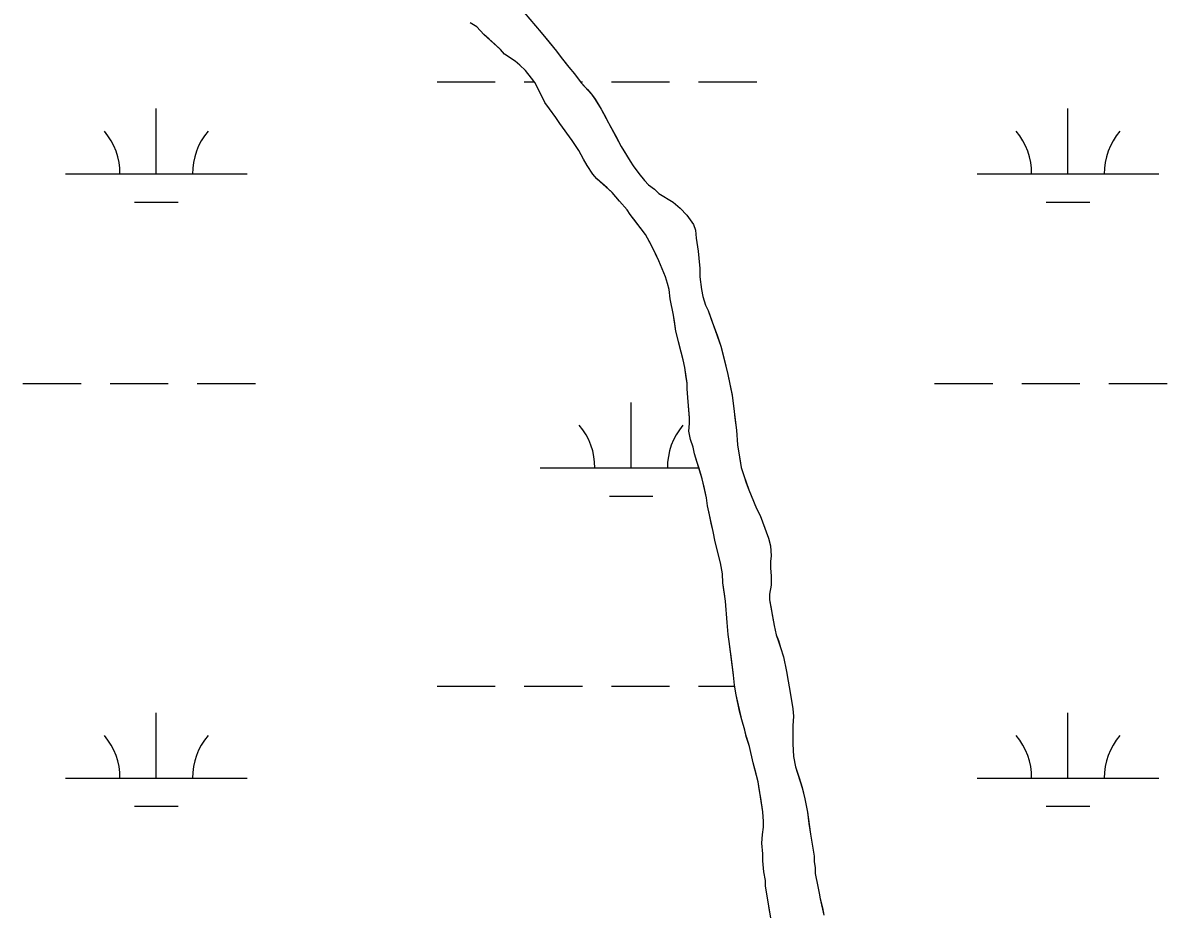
# Model space of a CAD drawing. Extents: x 3161564 to 3199464, y 849354 to 874788.
# Drawn here: x 3190874 to 3191504, y 856263 to 856752 of the extents above; entities that cross this region are included whole.
import ezdxf

# ---------------------------------------------------------------- set-up
doc = ezdxf.new("R2010")
doc.units = 0
for name, color, linetype in [('V-SITE-VEGE', 7, 'Continuous'), ('V-TOPO-SHOR', 7, 'Continuous'), ('V-WETL-SWMP', 7, 'Continuous')]:
    doc.layers.add(name, color=color, linetype=linetype)

msp = doc.modelspace()

# ---------------------------------------------------------------- linework, layer by layer
at = {"layer": 'V-SITE-VEGE'}
for points in [[(3191150.15, 856757.47), (3191156.36, 856750.15), (3191159.47, 856746.5), (3191163.14, 856742), (3191167.94, 856736.09), (3191170.48, 856732.72), (3191172.74, 856729.9), (3191174.72, 856727.37), (3191177.83, 856723.71), (3191181.5, 856718.65), (3191184.89, 856715), (3191187.14, 856712.47), (3191189.12, 856709.65), (3191192.51, 856704.3), (3191194.77, 856700.08), (3191196.76, 856696.43), (3191200.43, 856689.67), (3191203.54, 856683.76), (3191205.8, 856679.82), (3191208.35, 856675.6), (3191210.04, 856673.07), (3191213.15, 856668.85), (3191216.26, 856664.91), (3191218.52, 856662.66), (3191221.9, 856660.13), (3191224.16, 856657.88), (3191232.06, 856653.11), (3191236.01, 856649.73), (3191239.68, 856645.8), (3191243.35, 856640.73), (3191244.48, 856637.64), (3191244.77, 856633.13), (3191245.91, 856626.09), (3191246.2, 856622.15), (3191246.78, 856616.51), (3191246.79, 856612), (3191247.65, 856604.96), (3191248.5, 856601.02), (3191249.92, 856596.24), (3191251.33, 856593.42), (3191253.03, 856588.63), (3191256.43, 856579.34), (3191258.41, 856573.71), (3191259.27, 856570.33), (3191260.12, 856566.67), (3191262.11, 856558.22), (3191264.67, 856546.68), (3191265.53, 856539.36), (3191266.1, 856534.29), (3191266.96, 856527.53), (3191267.54, 856519.36), (3191268.96, 856510.63), (3191269.53, 856506.96), (3191270.95, 856502.46), (3191272.37, 856498.52), (3191273.78, 856494.58), (3191276.33, 856488.39), (3191278.03, 856484.44), (3191280.01, 856480.5), (3191282.56, 856473.47), (3191284.54, 856468.12), (3191285.68, 856463.89), (3191285.97, 856458.26), (3191285.69, 856455.16), (3191285.7, 856451.5), (3191285.99, 856447.27), (3191285.99, 856445.02), (3191286, 856442.2), (3191285.17, 856437.13), (3191285.17, 856434.03), (3191286.03, 856429.24), (3191286.6, 856425.86), (3191287.74, 856419.95), (3191288.87, 856414.88), (3191290, 856411.78), (3191291.14, 856407.84), (3191292.84, 856402.77), (3191294.55, 856394.61), (3191295.4, 856389.25), (3191296.54, 856383.06), (3191297.11, 856379.68), (3191297.97, 856374.05), (3191298.26, 856370.1), (3191297.99, 856364.75), (3191298.01, 856354.89), (3191298.3, 856347.85), (3191299.44, 856342.21), (3191301.42, 856336.02), (3191303.12, 856330.67), (3191304.55, 856324.47), (3191305.97, 856317.15), (3191306.83, 856310.95), (3191307.68, 856305.04), (3191309.68, 856292.93), (3191309.69, 856289.83), (3191310.25, 856286.73), (3191310.26, 856283.35), (3191311.69, 856276.31), (3191312.54, 856272.65), (3191313.11, 856269.55), (3191314.24, 856264.49), (3191315.09, 856260.54)], [(3191285.82, 856259.04), (3191284.97, 856264.11), (3191284.4, 856267.77), (3191282.97, 856276.51), (3191282.96, 856279.6), (3191282.11, 856284.39), (3191281.54, 856290.31), (3191281.53, 856294.25), (3191280.95, 856300.17), (3191281.23, 856304.96), (3191281.78, 856308.9), (3191281.77, 856312), (3191281.48, 856317.35), (3191280.34, 856324.96), (3191279.48, 856330.03), (3191278.91, 856333.97), (3191277.78, 856338.2), (3191276.08, 856344.39), (3191274.09, 856353.4), (3191272.38, 856358.75), (3191271.53, 856362.41), (3191269.83, 856368.04), (3191268.7, 856372.83), (3191266.7, 856381.84), (3191265.85, 856387.19), (3191265.28, 856392.54), (3191264.13, 856401.56), (3191262.98, 856411.13), (3191262.41, 856415.08), (3191261.84, 856421.55), (3191260.97, 856433.39), (3191260.4, 856437.33), (3191259.54, 856443.52), (3191259.25, 856448.31), (3191258.11, 856454.51), (3191255.27, 856466.05), (3191254.13, 856471.69), (3191253.28, 856475.35), (3191251.86, 856481.82), (3191251, 856485.77), (3191250.43, 856490.27), (3191249.29, 856495.34), (3191248.16, 856500.69), (3191246.46, 856506.32), (3191245.04, 856510.83), (3191243.9, 856514.49), (3191243.05, 856518.15), (3191241.64, 856522.37), (3191240.78, 856526.88), (3191241.05, 856531.1), (3191241.05, 856534.21), (3191240.76, 856538.43), (3191240.18, 856545.47), (3191239.89, 856550.26), (3191239.88, 856553.36), (3191239.31, 856556.46), (3191238.46, 856562.09), (3191237.6, 856566.31), (3191236.47, 856570.54), (3191233.63, 856582.08), (3191232.77, 856587.43), (3191232.2, 856590.81), (3191230.49, 856599.83), (3191229.92, 856604.9), (3191229.07, 856608.28), (3191227.94, 856611.94), (3191224.26, 856620.66), (3191221.99, 856625.45), (3191220.3, 856628.82), (3191218.88, 856631.64), (3191216.9, 856635.3), (3191210.41, 856643.74), (3191208.43, 856646.27), (3191206.73, 856648.8), (3191202.5, 856653.58), (3191198.55, 856658.36), (3191195.72, 856660.89), (3191190.08, 856665.95), (3191187.82, 856668.48), (3191184.71, 856673.27), (3191182.73, 856676.64), (3191180.19, 856681.43), (3191176.51, 856687.06), (3191169.73, 856696.34), (3191167.47, 856699.72), (3191164.08, 856704.5), (3191161.54, 856707.87), (3191160.12, 856710.69), (3191155.88, 856718.85), (3191154.19, 856721.38), (3191150.8, 856725.6), (3191147.69, 856728.41), (3191145.15, 856730.66), (3191139.23, 856734.59), (3191136.97, 856737.13), (3191133.87, 856739.94), (3191130.76, 856742.75), (3191127.94, 856745.28), (3191123.99, 856749.5), (3191120.32, 856751.74)]]:
    msp.add_lwpolyline(points, dxfattribs=at)
at = {"layer": 'V-TOPO-SHOR'}
for points in [[(3191150.15, 856757.47), (3191156.36, 856750.15), (3191159.47, 856746.5), (3191163.14, 856742), (3191167.94, 856736.09), (3191170.48, 856732.72), (3191172.74, 856729.9), (3191174.72, 856727.37), (3191177.83, 856723.71), (3191181.5, 856718.65), (3191184.89, 856715), (3191187.14, 856712.47), (3191189.12, 856709.65), (3191192.51, 856704.3), (3191194.77, 856700.08), (3191196.76, 856696.43), (3191200.43, 856689.67), (3191203.54, 856683.76), (3191205.8, 856679.82), (3191208.35, 856675.6), (3191210.04, 856673.07), (3191213.15, 856668.85), (3191216.26, 856664.91), (3191218.52, 856662.66), (3191221.9, 856660.13), (3191224.16, 856657.88), (3191232.06, 856653.11), (3191236.01, 856649.73), (3191239.68, 856645.8), (3191243.35, 856640.73), (3191244.48, 856637.64), (3191244.77, 856633.13), (3191245.91, 856626.09), (3191246.2, 856622.15), (3191246.78, 856616.51), (3191246.79, 856612), (3191247.65, 856604.96), (3191248.5, 856601.02), (3191249.92, 856596.24), (3191251.33, 856593.42)], [(3191241.64, 856522.37), (3191240.78, 856526.88), (3191241.05, 856531.1), (3191241.05, 856534.21), (3191240.76, 856538.43), (3191240.18, 856545.47), (3191239.89, 856550.26), (3191239.88, 856553.36), (3191239.31, 856556.46), (3191238.46, 856562.09), (3191237.6, 856566.31), (3191236.47, 856570.54), (3191233.63, 856582.08), (3191232.77, 856587.43), (3191232.2, 856590.81), (3191230.49, 856599.83), (3191229.92, 856604.9), (3191229.07, 856608.28), (3191227.94, 856611.94), (3191224.26, 856620.66), (3191221.99, 856625.45), (3191220.3, 856628.82), (3191218.88, 856631.64), (3191216.9, 856635.3), (3191210.41, 856643.74), (3191208.43, 856646.27), (3191206.73, 856648.8), (3191202.5, 856653.58), (3191198.55, 856658.36), (3191195.72, 856660.89), (3191190.08, 856665.95), (3191187.82, 856668.48), (3191184.71, 856673.27), (3191182.73, 856676.64), (3191180.19, 856681.43), (3191176.51, 856687.06), (3191169.73, 856696.34), (3191167.47, 856699.72), (3191164.08, 856704.5), (3191161.54, 856707.87), (3191160.12, 856710.69), (3191155.88, 856718.85), (3191154.19, 856721.38), (3191150.8, 856725.6), (3191147.69, 856728.41), (3191145.15, 856730.66), (3191139.23, 856734.59), (3191136.97, 856737.13), (3191133.87, 856739.94), (3191130.76, 856742.75), (3191127.94, 856745.28), (3191123.99, 856749.5), (3191120.32, 856751.74)], [(3191251.33, 856593.42), (3191253.03, 856588.63), (3191256.43, 856579.34), (3191258.41, 856573.71), (3191259.27, 856570.33), (3191260.12, 856566.67), (3191262.11, 856558.22), (3191264.67, 856546.68), (3191265.53, 856539.36), (3191266.1, 856534.29), (3191266.96, 856527.53), (3191267.54, 856519.36), (3191268.96, 856510.63), (3191269.53, 856506.96), (3191270.95, 856502.46), (3191272.37, 856498.52), (3191273.78, 856494.58), (3191276.33, 856488.39), (3191278.03, 856484.44), (3191280.01, 856480.5), (3191282.56, 856473.47), (3191284.54, 856468.12), (3191285.68, 856463.89), (3191285.97, 856458.26), (3191285.69, 856455.16), (3191285.7, 856451.5), (3191285.99, 856447.27), (3191285.99, 856445.02), (3191286, 856442.2), (3191285.17, 856437.13), (3191285.17, 856434.03), (3191286.03, 856429.24), (3191286.6, 856425.86), (3191287.74, 856419.95), (3191288.87, 856414.88), (3191290, 856411.78), (3191291.14, 856407.84), (3191292.84, 856402.77), (3191294.55, 856394.61), (3191295.4, 856389.25), (3191296.54, 856383.06), (3191297.11, 856379.68), (3191297.97, 856374.05), (3191298.26, 856370.1), (3191297.99, 856364.75), (3191298.01, 856354.89), (3191298.3, 856347.85), (3191299.44, 856342.21), (3191301.42, 856336.02), (3191303.12, 856330.67), (3191304.55, 856324.47), (3191305.97, 856317.15), (3191306.83, 856310.95), (3191307.68, 856305.04), (3191309.68, 856292.93), (3191309.69, 856289.83), (3191310.25, 856286.73), (3191310.26, 856283.35), (3191311.69, 856276.31), (3191312.54, 856272.65), (3191313.11, 856269.55), (3191314.24, 856264.49), (3191315.09, 856260.54)], [(3191285.82, 856259.04), (3191284.97, 856264.11), (3191284.4, 856267.77), (3191282.97, 856276.51), (3191282.96, 856279.6), (3191282.11, 856284.39), (3191281.54, 856290.31), (3191281.53, 856294.25), (3191280.95, 856300.17), (3191281.23, 856304.96), (3191281.78, 856308.9), (3191281.77, 856312), (3191281.48, 856317.35), (3191280.34, 856324.96), (3191279.48, 856330.03), (3191278.91, 856333.97), (3191277.78, 856338.2), (3191276.08, 856344.39), (3191274.09, 856353.4), (3191272.38, 856358.75), (3191271.53, 856362.41), (3191269.83, 856368.04), (3191268.7, 856372.83), (3191266.7, 856381.84), (3191265.85, 856387.19), (3191265.28, 856392.54), (3191264.13, 856401.56), (3191262.98, 856411.13), (3191262.41, 856415.08), (3191261.84, 856421.55), (3191260.97, 856433.39), (3191260.4, 856437.33), (3191259.54, 856443.52), (3191259.25, 856448.31), (3191258.11, 856454.51), (3191255.27, 856466.05), (3191254.13, 856471.69), (3191253.28, 856475.35), (3191251.86, 856481.82), (3191251, 856485.77), (3191250.43, 856490.27), (3191249.29, 856495.34), (3191248.16, 856500.69), (3191246.46, 856506.32), (3191245.04, 856510.83), (3191243.9, 856514.49), (3191243.05, 856518.15), (3191241.64, 856522.37)]]:
    msp.add_lwpolyline(points, dxfattribs=at)
at = {"layer": 'V-WETL-SWMP'}
for p, q in [((3191150.15, 856757.46), (3191159.47, 856746.49)), ((3191123.99, 856749.49), (3191120.32, 856751.74)), ((3191127.94, 856745.27), (3191123.99, 856749.49)), ((3191136.97, 856737.12), (3191127.94, 856745.27)), ((3191159.47, 856746.49), (3191167.94, 856736.09)), ((3191139.23, 856734.59), (3191136.97, 856737.12)), ((3191145.16, 856730.66), (3191139.23, 856734.59)), ((3191167.94, 856736.09), (3191170.48, 856732.71)), ((3191170.48, 856732.71), (3191174.72, 856727.37)), ((3191147.7, 856728.41), (3191145.16, 856730.66)), ((3191150.8, 856725.6), (3191147.7, 856728.41)), ((3191154.19, 856721.38), (3191150.8, 856725.6)), ((3191174.72, 856727.37), (3191177.83, 856723.71)), ((3191102.12, 856719.28), (3191134.12, 856719.28)), ((3191150.12, 856719.28), (3191155.59, 856719.28)), ((3191155.89, 856718.84), (3191154.19, 856721.38)), ((3191161.54, 856707.87), (3191155.89, 856718.84)), ((3191177.83, 856723.71), (3191181.5, 856718.64)), ((3191181.04, 856719.28), (3191182.12, 856719.28)), ((3191198.12, 856719.28), (3191230.12, 856719.28)), ((3191246.12, 856719.28), (3191278.12, 856719.28)), ((3191181.5, 856718.64), (3191187.15, 856712.46)), ((3191164.08, 856704.49), (3191161.54, 856707.87)), ((3191187.15, 856712.46), (3191189.12, 856709.64)), ((3191189.12, 856709.64), (3191192.52, 856704.3)), ((3190947.53, 856668.54), (3190947.53, 856704.54)), ((3191167.47, 856699.71), (3191164.08, 856704.49)), ((3191192.52, 856704.3), (3191203.54, 856683.75)), ((3191449.44, 856668.54), (3191449.44, 856704.54)), ((3191169.73, 856696.33), (3191167.47, 856699.71)), ((3191176.51, 856687.05), (3191169.73, 856696.33)), ((3191180.19, 856681.42), (3191176.51, 856687.05)), ((3191182.73, 856676.64), (3191180.19, 856681.42)), ((3191203.54, 856683.75), (3191208.35, 856675.59)), ((3191184.71, 856673.26), (3191182.73, 856676.64)), ((3191208.35, 856675.59), (3191210.04, 856673.06)), ((3190897.53, 856668.54), (3190997.53, 856668.54)), ((3191187.82, 856668.48), (3191184.71, 856673.26)), ((3191190.08, 856665.95), (3191187.82, 856668.48)), ((3191210.04, 856673.06), (3191213.15, 856668.84)), ((3191213.15, 856668.84), (3191216.26, 856664.9)), ((3191399.44, 856668.54), (3191499.44, 856668.54)), ((3191198.55, 856658.36), (3191190.08, 856665.95)), ((3191216.26, 856664.9), (3191218.52, 856662.65)), ((3191218.52, 856662.65), (3191221.9, 856660.13)), ((3191202.5, 856653.58), (3191198.55, 856658.36)), ((3191221.9, 856660.13), (3191224.16, 856657.88)), ((3191224.16, 856657.88), (3191232.06, 856653.1)), ((3190935.53, 856653.11), (3190959.53, 856653.11)), ((3191206.74, 856648.79), (3191202.5, 856653.58)), ((3191232.06, 856653.1), (3191236.01, 856649.73)), ((3191236.01, 856649.73), (3191239.68, 856645.79)), ((3191437.44, 856653.11), (3191461.44, 856653.11)), ((3191208.43, 856646.26), (3191206.74, 856648.79)), ((3191216.9, 856635.29), (3191208.43, 856646.26)), ((3191239.68, 856645.79), (3191243.35, 856640.73)), ((3191243.35, 856640.73), (3191244.49, 856637.63)), ((3191244.49, 856637.63), (3191244.78, 856633.12)), ((3191220.3, 856628.82), (3191216.9, 856635.29)), ((3191244.78, 856633.12), (3191245.92, 856626.08)), ((3191224.26, 856620.66), (3191220.3, 856628.82)), ((3191245.92, 856626.08), (3191246.21, 856622.14)), ((3191227.94, 856611.93), (3191224.26, 856620.66)), ((3191246.21, 856622.14), (3191246.78, 856616.51)), ((3191229.07, 856608.27), (3191227.94, 856611.93)), ((3191246.78, 856616.51), (3191246.79, 856612)), ((3191246.79, 856612), (3191247.65, 856604.96)), ((3191229.92, 856604.89), (3191229.07, 856608.27)), ((3191230.5, 856599.82), (3191229.92, 856604.89)), ((3191232.21, 856590.81), (3191230.5, 856599.82)), ((3191247.65, 856604.96), (3191248.5, 856601.01)), ((3191248.5, 856601.01), (3191249.92, 856596.23)), ((3191249.92, 856596.23), (3191251.33, 856593.41)), ((3191251.33, 856593.41), (3191258.42, 856573.71)), ((3191233.63, 856582.08), (3191232.21, 856590.81)), ((3191236.47, 856570.53), (3191233.63, 856582.08)), ((3191237.61, 856566.31), (3191236.47, 856570.53)), ((3191258.42, 856573.71), (3191262.11, 856558.22)), ((3191238.46, 856562.08), (3191237.61, 856566.31)), ((3191239.89, 856553.35), (3191238.46, 856562.08)), ((3191262.11, 856558.22), (3191264.67, 856546.67)), ((3190874.12, 856553.11), (3190906.12, 856553.11)), ((3190922.12, 856553.11), (3190954.12, 856553.11)), ((3190970.12, 856553.11), (3191002.12, 856553.11)), ((3191239.89, 856550.25), (3191239.89, 856553.35)), ((3191240.18, 856545.47), (3191239.89, 856550.25)), ((3191376.03, 856553.11), (3191408.03, 856553.11)), ((3191424.03, 856553.11), (3191456.03, 856553.11)), ((3191472.03, 856553.11), (3191504.03, 856553.11)), ((3191208.97, 856506.68), (3191208.97, 856542.68)), ((3191241.05, 856534.2), (3191240.18, 856545.47)), ((3191264.67, 856546.67), (3191266.96, 856527.52)), ((3191240.78, 856526.87), (3191241.06, 856531.1)), ((3191241.06, 856531.1), (3191241.05, 856534.2)), ((3191241.64, 856522.37), (3191240.78, 856526.87)), ((3191266.96, 856527.52), (3191267.54, 856519.35)), ((3191243.05, 856518.14), (3191241.64, 856522.37)), ((3191243.91, 856514.48), (3191243.05, 856518.14)), ((3191267.54, 856519.35), (3191269.54, 856506.96)), ((3191248.16, 856500.69), (3191243.91, 856514.48)), ((3191158.97, 856506.68), (3191246.31, 856506.68)), ((3191269.54, 856506.96), (3191270.95, 856502.46)), ((3191250.43, 856490.27), (3191248.16, 856500.69)), ((3191270.95, 856502.46), (3191273.79, 856494.57)), ((3191273.79, 856494.57), (3191278.03, 856484.44)), ((3191196.97, 856491.25), (3191220.97, 856491.25)), ((3191251.01, 856485.76), (3191250.43, 856490.27)), ((3191254.13, 856471.68), (3191251.01, 856485.76)), ((3191278.03, 856484.44), (3191280.01, 856480.5)), ((3191280.01, 856480.5), (3191284.54, 856468.11)), ((3191255.27, 856466.05), (3191254.13, 856471.68)), ((3191284.54, 856468.11), (3191285.68, 856463.89)), ((3191258.11, 856454.5), (3191255.27, 856466.05)), ((3191285.68, 856463.89), (3191285.97, 856458.25)), ((3191259.25, 856448.31), (3191258.11, 856454.5)), ((3191285.97, 856458.25), (3191285.7, 856455.15)), ((3191285.7, 856455.15), (3191285.7, 856451.49)), ((3191259.54, 856443.52), (3191259.25, 856448.31)), ((3191285.7, 856451.49), (3191285.99, 856447.27)), ((3191260.97, 856433.38), (3191259.54, 856443.52)), ((3191286, 856442.2), (3191285.17, 856437.12)), ((3191285.99, 856447.27), (3191286, 856442.2)), ((3191285.17, 856437.12), (3191285.17, 856434.02)), ((3191261.84, 856421.55), (3191260.97, 856433.38)), ((3191285.17, 856434.02), (3191287.74, 856419.94)), ((3191262.42, 856415.07), (3191261.84, 856421.55)), ((3191287.74, 856419.94), (3191288.87, 856414.87)), ((3191262.99, 856411.13), (3191262.42, 856415.07)), ((3191265.28, 856392.54), (3191262.99, 856411.13)), ((3191288.87, 856414.87), (3191290.01, 856411.78)), ((3191290.01, 856411.78), (3191291.14, 856407.83)), ((3191291.14, 856407.83), (3191292.84, 856402.77)), ((3191292.84, 856402.77), (3191294.55, 856394.6)), ((3191265.85, 856387.19), (3191265.28, 856392.54)), ((3191294.55, 856394.6), (3191295.4, 856389.25)), ((3191102.12, 856386.61), (3191134.12, 856386.61)), ((3191150.12, 856386.61), (3191182.12, 856386.61)), ((3191198.12, 856386.61), (3191230.12, 856386.61)), ((3191246.12, 856386.61), (3191265.94, 856386.61)), ((3191266.71, 856381.84), (3191265.85, 856387.19)), ((3191295.4, 856389.25), (3191296.54, 856383.05)), ((3191269.83, 856368.04), (3191266.71, 856381.84)), ((3191296.54, 856383.05), (3191297.97, 856374.04)), ((3191297.97, 856374.04), (3191298.26, 856370.1)), ((3190947.53, 856335.86), (3190947.53, 856371.86)), ((3191271.53, 856362.41), (3191269.83, 856368.04)), ((3191298.26, 856370.1), (3191297.99, 856364.74)), ((3191449.44, 856335.86), (3191449.44, 856371.86)), ((3191272.39, 856358.74), (3191271.53, 856362.41)), ((3191297.99, 856364.74), (3191298.01, 856354.88)), ((3191274.09, 856353.4), (3191272.39, 856358.74)), ((3191298.01, 856354.88), (3191298.3, 856347.84)), ((3191276.08, 856344.38), (3191274.09, 856353.4)), ((3191298.3, 856347.84), (3191299.44, 856342.21)), ((3191278.92, 856333.97), (3191276.08, 856344.38)), ((3191299.44, 856342.21), (3191303.13, 856330.66)), ((3190897.53, 856335.86), (3190997.53, 856335.86)), ((3191399.44, 856335.86), (3191499.44, 856335.86)), ((3191281.48, 856317.35), (3191278.92, 856333.97)), ((3191303.13, 856330.66), (3191304.55, 856324.47)), ((3191304.55, 856324.47), (3191305.97, 856317.15)), ((3190935.53, 856320.43), (3190959.53, 856320.43)), ((3191281.78, 856312), (3191281.48, 856317.35)), ((3191305.97, 856317.15), (3191307.68, 856305.04)), ((3191437.44, 856320.43), (3191461.44, 856320.43)), ((3191281.78, 856308.9), (3191281.78, 856312)), ((3191280.95, 856300.16), (3191281.23, 856304.95)), ((3191281.23, 856304.95), (3191281.78, 856308.9)), ((3191307.68, 856305.04), (3191309.68, 856292.93)), ((3191281.53, 856294.25), (3191280.95, 856300.16)), ((3191281.54, 856290.3), (3191281.53, 856294.25)), ((3191309.68, 856292.93), (3191309.69, 856289.83)), ((3191282.11, 856284.39), (3191281.54, 856290.3)), ((3191282.97, 856279.6), (3191282.11, 856284.39)), ((3191309.69, 856289.83), (3191310.26, 856286.73)), ((3191310.26, 856286.73), (3191310.26, 856283.35)), ((3191282.97, 856276.5), (3191282.97, 856279.6)), ((3191310.26, 856283.35), (3191311.69, 856276.31)), ((3191285.82, 856259.04), (3191282.97, 856276.5)), ((3191311.69, 856276.31), (3191312.54, 856272.65)), ((3191312.54, 856272.65), (3191313.11, 856269.55)), ((3191313.11, 856269.55), (3191315.1, 856260.54))]:
    msp.add_line(p, q, dxfattribs=at)
for centre, start, end in [((3190892.29, 856669.01), 359.22818, 40.77184), ((3191002.77, 856669.01), 139.22818, 180.77183), ((3191394.19, 856669.01), 359.22818, 40.77184), ((3191504.68, 856669.01), 139.22818, 180.77183), ((3191153.72, 856507.15), 359.22818, 40.77184), ((3191264.21, 856507.15), 139.22818, 180.77183), ((3190892.29, 856336.34), 359.22818, 40.77184), ((3191002.77, 856336.34), 139.22818, 180.77183), ((3191394.19, 856336.34), 359.22818, 40.77184), ((3191504.68, 856336.34), 139.22818, 180.77183)]:
    msp.add_arc(centre, 35.25, start, end, dxfattribs=at)

doc.saveas('drawing.dxf')
